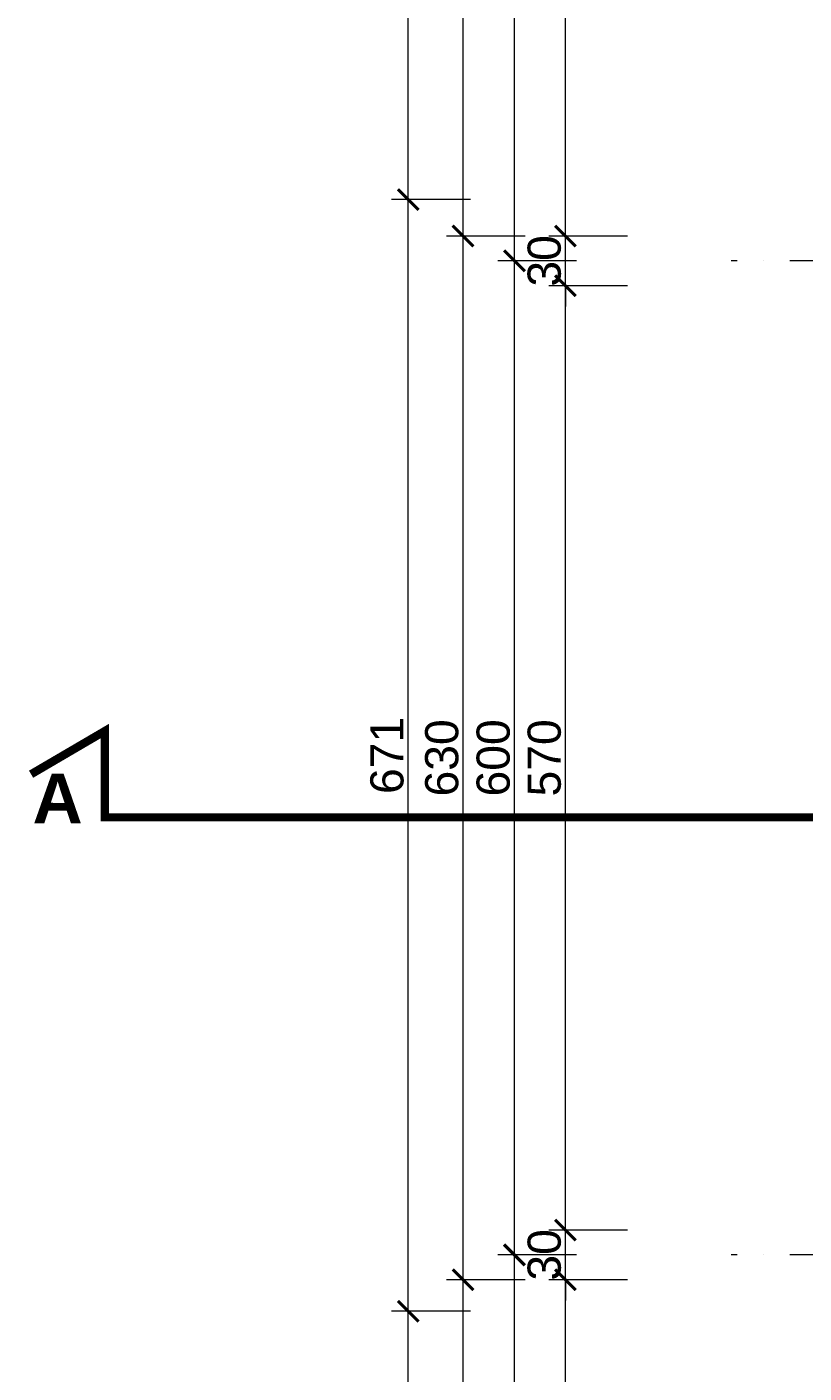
# Model space of a CAD drawing. Extents: x 4615668 to 9294084, y 5325188 to 10688993.
# Tile 547 of 656: x 4646602 to 4647071, y 5335561 to 5336374. Entities that reach past the tile are written whole.
import ezdxf

# ---------------------------------------------------------------- set-up
doc = ezdxf.new("R2010")
doc.units = 0
doc.header["$MEASUREMENT"] = 0
doc.linetypes.add('DASHDOT', pattern=[25.4, 12.7, -6.35, 0, -6.35])
doc.layers.add('OPIS', color=7, linetype='Continuous')
doc.layers.add('Osie', color=175, linetype='DASHDOT', lineweight=9)
doc.layers.add('Wymiar', color=7, linetype='Continuous', lineweight=9)
doc.styles.add('Arial Narrow 20', font='arial.ttf', dxfattribs={"height": 20})
doc.styles.add('ARIAL_CE', font='arial.ttf', dxfattribs={"height": 15})
doc.dimstyles.new('1do100 ok', dxfattribs={"dimscale": 0.5, "dimtxt": 12, "dimasz": 25, "dimexe": 20, "dimexo": 0, "dimgap": 5, "dimtad": 1, "dimdec": 0, "dimzin": 9, "dimtxsty": 'Arial Narrow 20', "dimblk": 'ARCHTICK', "dimcen": 3, "dimdle": 20, "dimclrd": 256, "dimclre": 256, "dimclrt": 256, "dimadec": 0, "dimazin": 2, "dimtfac": 1, "dimtdec": 0, "dimtix": 1, "dimtmove": 2, "dimatfit": 3, "dimldrblk": 'NONE', "dimfxl": 0, "dimtvp": 1, "dimtolj": 1, "dimtzin": 0, "dimlwd": 5, "dimlwe": 5, "dimarcsym": 0})

# ---------------------------------------------------------------- blocks, each defined once
blk = doc.blocks.new('G$C61CBF25F')
at = {"layer": 'Osie', "lineweight": 0, "ltscale": 2.5}
for p, q in [((1525, 1240), (-5, 1240)), ((1525, 640), (-5, 640))]:
    blk.add_line(p, q, dxfattribs=at)
blk = doc.blocks.new('_ArchTick')
at = {"color": 0, "linetype": 'ByBlock', "const_width": 0.15}
blk.add_lwpolyline([(-0.5, -0.5), (0.5, 0.5)], dxfattribs=at)
blk = doc.blocks.new('*D1101')
at = {"layer": 'Defpoints', "color": 0}
for p in [(4646832.402627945, 5335598.472583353), (4647062.188534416, 5335598.472583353), (4647269.188534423, 5335055.47258335)]:
    blk.add_point(p, dxfattribs=at)
at = {"layer": 'Wymiar', "linetype": 'Continuous', "lineweight": 5}
for p, q in [((4646832.402627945, 5335045.47258335), (4646832.402627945, 5335608.472583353)), ((4646869.902627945, 5335598.472583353), (4646822.402627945, 5335598.472583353)), ((4646869.902627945, 5335055.47258335), (4646822.402627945, 5335055.47258335))]:
    blk.add_line(p, q, dxfattribs=at)
at = {"layer": 'Wymiar', "linetype": 'ByBlock', "lineweight": 5, "xscale": 12.5, "yscale": 12.5, "zscale": 12.5}
for p, rotation in [((4646832.402627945, 5335598.472583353), 90), ((4646832.402627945, 5335055.47258335), 270)]:
    blk.add_blockref('_ArchTick', p, dxfattribs=dict(at, rotation=rotation))
at = {"layer": 'Wymiar', "lineweight": 0, "ltscale": 40, "insert": (4646819.684346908, 5335326.972583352), "char_height": 20, "attachment_point": 5, "rotation": 90, "style": 'Arial Narrow 20'}
blk.add_mtext('\\A1;543', dxfattribs=at)
blk = doc.blocks.new('_None')
blk = doc.blocks.new('*D1102')
at = {"layer": 'Defpoints', "color": 0}
for p in [(4646832.402627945, 5336269.472583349), (4647059.188534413, 5336269.472583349), (4647062.188534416, 5335598.472583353)]:
    blk.add_point(p, dxfattribs=at)
at = {"layer": 'Wymiar', "linetype": 'Continuous', "lineweight": 5}
for p, q in [((4646832.402627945, 5335588.472583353), (4646832.402627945, 5336279.472583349)), ((4646869.902627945, 5336269.472583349), (4646822.402627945, 5336269.472583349)), ((4646869.902627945, 5335598.472583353), (4646822.402627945, 5335598.472583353))]:
    blk.add_line(p, q, dxfattribs=at)
at = {"layer": 'Wymiar', "linetype": 'ByBlock', "lineweight": 5, "xscale": 12.5, "yscale": 12.5, "zscale": 12.5}
for p, rotation in [((4646832.402627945, 5336269.472583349), 90), ((4646832.402627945, 5335598.472583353), 270)]:
    blk.add_blockref('_ArchTick', p, dxfattribs=dict(at, rotation=rotation))
at = {"layer": 'Wymiar', "lineweight": 0, "ltscale": 40, "insert": (4646819.691168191, 5335933.972583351), "char_height": 20, "attachment_point": 5, "rotation": 90, "style": 'Arial Narrow 20'}
blk.add_mtext('\\A1;671', dxfattribs=at)
blk = doc.blocks.new('*D1103')
at = {"layer": 'Defpoints', "color": 0}
for p in [(4646832.402627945, 5336809.472583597), (4647269.210914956, 5336809.472583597), (4647059.188534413, 5336269.472583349)]:
    blk.add_point(p, dxfattribs=at)
at = {"layer": 'Wymiar', "linetype": 'Continuous', "lineweight": 5}
for p, q in [((4646832.402627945, 5336259.472583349), (4646832.402627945, 5336819.472583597)), ((4646869.902627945, 5336809.472583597), (4646822.402627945, 5336809.472583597)), ((4646869.902627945, 5336269.472583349), (4646822.402627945, 5336269.472583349))]:
    blk.add_line(p, q, dxfattribs=at)
at = {"layer": 'Wymiar', "linetype": 'ByBlock', "lineweight": 5, "xscale": 12.5, "yscale": 12.5, "zscale": 12.5}
for p, rotation in [((4646832.402627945, 5336809.472583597), 90), ((4646832.402627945, 5336269.472583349), 270)]:
    blk.add_blockref('_ArchTick', p, dxfattribs=dict(at, rotation=rotation))
at = {"layer": 'Wymiar', "lineweight": 0, "ltscale": 40, "insert": (4646819.691168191, 5336539.472583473), "char_height": 20, "attachment_point": 5, "rotation": 90, "style": 'Arial Narrow 20'}
blk.add_mtext('\\A1;540', dxfattribs=at)
blk = doc.blocks.new('*D1106')
at = {"layer": 'Defpoints', "color": 0}
for p in [(4646896.470860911, 5335632.47258335), (4647027.195451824, 5335632.47258335), (4647322.882208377, 5335092.47258335)]:
    blk.add_point(p, dxfattribs=at)
at = {"layer": 'Wymiar', "linetype": 'Continuous', "lineweight": 5}
for p, q in [((4646896.470860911, 5335082.47258335), (4646896.470860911, 5335642.47258335)), ((4646933.970860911, 5335632.47258335), (4646886.470860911, 5335632.47258335)), ((4646933.970860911, 5335092.47258335), (4646886.470860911, 5335092.47258335))]:
    blk.add_line(p, q, dxfattribs=at)
at = {"layer": 'Wymiar', "linetype": 'ByBlock', "lineweight": 5, "xscale": 12.5, "yscale": 12.5, "zscale": 12.5}
for p, rotation in [((4646896.470860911, 5335632.47258335), 90), ((4646896.470860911, 5335092.47258335), 270)]:
    blk.add_blockref('_ArchTick', p, dxfattribs=dict(at, rotation=rotation))
at = {"layer": 'Wymiar', "lineweight": 0, "ltscale": 40, "insert": (4646883.759401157, 5335362.47258335), "char_height": 20, "attachment_point": 5, "rotation": 90, "style": 'Arial Narrow 20'}
blk.add_mtext('\\A1;540', dxfattribs=at)
blk = doc.blocks.new('*D1107')
at = {"layer": 'Defpoints', "color": 0}
for p in [(4646896.470860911, 5336232.47258335), (4647027.195451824, 5336232.47258335), (4647027.195451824, 5335632.47258335)]:
    blk.add_point(p, dxfattribs=at)
at = {"layer": 'Wymiar', "linetype": 'Continuous', "lineweight": 5}
for p, q in [((4646896.470860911, 5335622.47258335), (4646896.470860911, 5336242.47258335)), ((4646933.970860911, 5336232.47258335), (4646886.470860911, 5336232.47258335)), ((4646933.970860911, 5335632.47258335), (4646886.470860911, 5335632.47258335))]:
    blk.add_line(p, q, dxfattribs=at)
at = {"layer": 'Wymiar', "linetype": 'ByBlock', "lineweight": 5, "xscale": 12.5, "yscale": 12.5, "zscale": 12.5}
for p, rotation in [((4646896.470860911, 5336232.47258335), 90), ((4646896.470860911, 5335632.47258335), 270)]:
    blk.add_blockref('_ArchTick', p, dxfattribs=dict(at, rotation=rotation))
at = {"layer": 'Wymiar', "lineweight": 0, "ltscale": 40, "insert": (4646883.759401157, 5335932.47258335), "char_height": 20, "attachment_point": 5, "rotation": 90, "style": 'Arial Narrow 20'}
blk.add_mtext('\\A1;600', dxfattribs=at)
blk = doc.blocks.new('*D1108')
at = {"layer": 'Defpoints', "color": 0}
for p in [(4646896.470860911, 5336772.472583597), (4647237.041711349, 5336772.472583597), (4647027.356551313, 5336232.47258335)]:
    blk.add_point(p, dxfattribs=at)
at = {"layer": 'Wymiar', "linetype": 'Continuous', "lineweight": 5}
for p, q in [((4646896.470860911, 5336222.47258335), (4646896.470860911, 5336782.472583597)), ((4646933.970860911, 5336772.472583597), (4646886.470860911, 5336772.472583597)), ((4646933.970860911, 5336232.47258335), (4646886.470860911, 5336232.47258335))]:
    blk.add_line(p, q, dxfattribs=at)
at = {"layer": 'Wymiar', "linetype": 'ByBlock', "lineweight": 5, "xscale": 12.5, "yscale": 12.5, "zscale": 12.5}
for p, rotation in [((4646896.470860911, 5336772.472583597), 90), ((4646896.470860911, 5336232.47258335), 270)]:
    blk.add_blockref('_ArchTick', p, dxfattribs=dict(at, rotation=rotation))
at = {"layer": 'Wymiar', "lineweight": 0, "ltscale": 40, "insert": (4646883.759401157, 5336502.472583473), "char_height": 20, "attachment_point": 5, "rotation": 90, "style": 'Arial Narrow 20'}
blk.add_mtext('\\A1;540', dxfattribs=at)
blk = doc.blocks.new('*D1112')
at = {"layer": 'Defpoints', "color": 0}
for p in [(4646927.274058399, 5335617.472583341), (4647322.195451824, 5335617.472583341), (4647322.195451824, 5335107.47258335)]:
    blk.add_point(p, dxfattribs=at)
at = {"layer": 'Wymiar', "linetype": 'Continuous', "lineweight": 5}
for p, q in [((4646927.274058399, 5335097.47258335), (4646927.274058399, 5335627.472583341)), ((4646964.774058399, 5335617.472583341), (4646917.274058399, 5335617.472583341)), ((4646964.774058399, 5335107.47258335), (4646917.274058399, 5335107.47258335))]:
    blk.add_line(p, q, dxfattribs=at)
at = {"layer": 'Wymiar', "linetype": 'ByBlock', "lineweight": 5, "xscale": 12.5, "yscale": 12.5, "zscale": 12.5}
for p, rotation in [((4646927.274058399, 5335617.472583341), 90), ((4646927.274058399, 5335107.47258335), 270)]:
    blk.add_blockref('_ArchTick', p, dxfattribs=dict(at, rotation=rotation))
at = {"layer": 'Wymiar', "lineweight": 0, "ltscale": 40, "insert": (4646914.562598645, 5335362.472583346), "char_height": 20, "attachment_point": 5, "rotation": 90, "style": 'Arial Narrow 20'}
blk.add_mtext('\\A1;510', dxfattribs=at)
blk = doc.blocks.new('*D1113')
at = {"layer": 'Defpoints', "color": 0}
for p in [(4646927.274058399, 5335647.47258335), (4647322.195451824, 5335647.47258335), (4647322.195451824, 5335617.472583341)]:
    blk.add_point(p, dxfattribs=at)
at = {"layer": 'Wymiar', "linetype": 'Continuous', "lineweight": 5}
for p, q in [((4646927.274058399, 5335647.47258335), (4646927.274058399, 5335659.97258335)), ((4646927.274058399, 5335607.472583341), (4646927.274058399, 5335657.47258335)), ((4646964.774058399, 5335647.47258335), (4646917.274058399, 5335647.47258335)), ((4646964.774058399, 5335617.472583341), (4646917.274058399, 5335617.472583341)), ((4646927.274058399, 5335617.472583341), (4646927.274058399, 5335604.972583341))]:
    blk.add_line(p, q, dxfattribs=at)
at = {"layer": 'Wymiar', "linetype": 'ByBlock', "lineweight": 5, "xscale": 12.5, "yscale": 12.5, "zscale": 12.5}
for p, rotation in [((4646927.274058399, 5335647.47258335), 270), ((4646927.274058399, 5335617.472583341), 90)]:
    blk.add_blockref('_ArchTick', p, dxfattribs=dict(at, rotation=rotation))
at = {"layer": 'Wymiar', "lineweight": 0, "ltscale": 40, "insert": (4646914.555777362, 5335632.472583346), "char_height": 20, "attachment_point": 5, "rotation": 90, "style": 'Arial Narrow 20'}
blk.add_mtext('\\A1;30', dxfattribs=at)
blk = doc.blocks.new('*D1114')
at = {"layer": 'Defpoints', "color": 0}
for p in [(4646927.274058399, 5336217.47258335), (4647322.195451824, 5336217.47258335), (4647322.195451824, 5335647.472583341)]:
    blk.add_point(p, dxfattribs=at)
at = {"layer": 'Wymiar', "linetype": 'Continuous', "lineweight": 5}
for p, q in [((4646927.274058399, 5335637.472583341), (4646927.274058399, 5336227.47258335)), ((4646964.774058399, 5336217.47258335), (4646917.274058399, 5336217.47258335)), ((4646964.774058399, 5335647.472583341), (4646917.274058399, 5335647.472583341))]:
    blk.add_line(p, q, dxfattribs=at)
at = {"layer": 'Wymiar', "linetype": 'ByBlock', "lineweight": 5, "xscale": 12.5, "yscale": 12.5, "zscale": 12.5}
for p, rotation in [((4646927.274058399, 5336217.47258335), 90), ((4646927.274058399, 5335647.472583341), 270)]:
    blk.add_blockref('_ArchTick', p, dxfattribs=dict(at, rotation=rotation))
at = {"layer": 'Wymiar', "lineweight": 0, "ltscale": 40, "insert": (4646914.562598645, 5335932.472583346), "char_height": 20, "attachment_point": 5, "rotation": 90, "style": 'Arial Narrow 20'}
blk.add_mtext('\\A1;570', dxfattribs=at)
blk = doc.blocks.new('*D1115')
at = {"layer": 'Defpoints', "color": 0}
for p in [(4646927.274058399, 5336247.47258335), (4647322.195451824, 5336247.47258335), (4647322.195451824, 5336217.47258335)]:
    blk.add_point(p, dxfattribs=at)
at = {"layer": 'Wymiar', "linetype": 'Continuous', "lineweight": 5}
for p, q in [((4646927.274058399, 5336247.47258335), (4646927.274058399, 5336259.97258335)), ((4646927.274058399, 5336207.47258335), (4646927.274058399, 5336257.47258335)), ((4646964.774058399, 5336247.47258335), (4646917.274058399, 5336247.47258335)), ((4646964.774058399, 5336217.47258335), (4646917.274058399, 5336217.47258335)), ((4646927.274058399, 5336217.47258335), (4646927.274058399, 5336204.97258335))]:
    blk.add_line(p, q, dxfattribs=at)
at = {"layer": 'Wymiar', "linetype": 'ByBlock', "lineweight": 5, "xscale": 12.5, "yscale": 12.5, "zscale": 12.5}
for p, rotation in [((4646927.274058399, 5336247.47258335), 270), ((4646927.274058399, 5336217.47258335), 90)]:
    blk.add_blockref('_ArchTick', p, dxfattribs=dict(at, rotation=rotation))
at = {"layer": 'Wymiar', "lineweight": 0, "ltscale": 40, "insert": (4646914.555777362, 5336232.47258335), "char_height": 20, "attachment_point": 5, "rotation": 90, "style": 'Arial Narrow 20'}
blk.add_mtext('\\A1;30', dxfattribs=at)
blk = doc.blocks.new('*D1116')
at = {"layer": 'Defpoints', "color": 0}
for p in [(4646927.274058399, 5336757.472583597), (4647322.195451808, 5336757.472583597), (4647322.195451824, 5336247.47258335)]:
    blk.add_point(p, dxfattribs=at)
at = {"layer": 'Wymiar', "linetype": 'Continuous', "lineweight": 5}
for p, q in [((4646927.274058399, 5336237.47258335), (4646927.274058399, 5336767.472583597)), ((4646964.774058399, 5336757.472583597), (4646917.274058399, 5336757.472583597)), ((4646964.774058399, 5336247.47258335), (4646917.274058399, 5336247.47258335))]:
    blk.add_line(p, q, dxfattribs=at)
at = {"layer": 'Wymiar', "linetype": 'ByBlock', "lineweight": 5, "xscale": 12.5, "yscale": 12.5, "zscale": 12.5}
for p, rotation in [((4646927.274058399, 5336757.472583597), 90), ((4646927.274058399, 5336247.47258335), 270)]:
    blk.add_blockref('_ArchTick', p, dxfattribs=dict(at, rotation=rotation))
at = {"layer": 'Wymiar', "lineweight": 0, "ltscale": 40, "insert": (4646914.562598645, 5336502.472583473), "char_height": 20, "attachment_point": 5, "rotation": 90, "style": 'Arial Narrow 20'}
blk.add_mtext('\\A1;510', dxfattribs=at)
blk = doc.blocks.new('*D4407')
at = {"layer": 'Defpoints', "color": 0}
for p in [(4646865.4639435, 5335617.472583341), (4647322.195451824, 5335617.472583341), (4647322.195451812, 5335442.059078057)]:
    blk.add_point(p, dxfattribs=at)
at = {"layer": 'Wymiar', "linetype": 'Continuous', "lineweight": 5}
for p, q in [((4646865.4639435, 5335432.059078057), (4646865.4639435, 5335627.472583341)), ((4646902.9639435, 5335617.472583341), (4646855.4639435, 5335617.472583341)), ((4646902.9639435, 5335442.059078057), (4646855.4639435, 5335442.059078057))]:
    blk.add_line(p, q, dxfattribs=at)
at = {"layer": 'Wymiar', "linetype": 'ByBlock', "lineweight": 5, "xscale": 12.5, "yscale": 12.5, "zscale": 12.5}
for p, rotation in [((4646865.4639435, 5335617.472583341), 90), ((4646865.4639435, 5335442.059078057), 270)]:
    blk.add_blockref('_ArchTick', p, dxfattribs=dict(at, rotation=rotation))
at = {"layer": 'Wymiar', "lineweight": 0, "ltscale": 40, "insert": (4646852.752483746, 5335529.765830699), "char_height": 20, "attachment_point": 5, "rotation": 90, "style": 'Arial Narrow 20'}
blk.add_mtext('\\A1;175', dxfattribs=at)
blk = doc.blocks.new('*D4408')
at = {"layer": 'Defpoints', "color": 0}
for p in [(4646865.4639435, 5336247.47258335), (4647322.195451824, 5336247.47258335), (4647322.195451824, 5335617.472583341)]:
    blk.add_point(p, dxfattribs=at)
at = {"layer": 'Wymiar', "linetype": 'Continuous', "lineweight": 5}
for p, q in [((4646865.4639435, 5335607.472583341), (4646865.4639435, 5336257.47258335)), ((4646902.9639435, 5336247.47258335), (4646855.4639435, 5336247.47258335)), ((4646902.9639435, 5335617.472583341), (4646855.4639435, 5335617.472583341))]:
    blk.add_line(p, q, dxfattribs=at)
at = {"layer": 'Wymiar', "linetype": 'ByBlock', "lineweight": 5, "xscale": 12.5, "yscale": 12.5, "zscale": 12.5}
for p, rotation in [((4646865.4639435, 5336247.47258335), 90), ((4646865.4639435, 5335617.472583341), 270)]:
    blk.add_blockref('_ArchTick', p, dxfattribs=dict(at, rotation=rotation))
at = {"layer": 'Wymiar', "lineweight": 0, "ltscale": 40, "insert": (4646852.745662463, 5335932.472583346), "char_height": 20, "attachment_point": 5, "rotation": 90, "style": 'Arial Narrow 20'}
blk.add_mtext('\\A1;630', dxfattribs=at)
blk = doc.blocks.new('*D4409')
at = {"layer": 'Defpoints', "color": 0}
for p in [(4646865.4639435, 5336603.472583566), (4647322.220635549, 5336603.472583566), (4647322.195451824, 5336247.47258335)]:
    blk.add_point(p, dxfattribs=at)
at = {"layer": 'Wymiar', "linetype": 'Continuous', "lineweight": 5}
for p, q in [((4646865.4639435, 5336237.47258335), (4646865.4639435, 5336613.472583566)), ((4646902.9639435, 5336603.472583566), (4646855.4639435, 5336603.472583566)), ((4646902.9639435, 5336247.47258335), (4646855.4639435, 5336247.47258335))]:
    blk.add_line(p, q, dxfattribs=at)
at = {"layer": 'Wymiar', "linetype": 'ByBlock', "lineweight": 5, "xscale": 12.5, "yscale": 12.5, "zscale": 12.5}
for p, rotation in [((4646865.4639435, 5336603.472583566), 90), ((4646865.4639435, 5336247.47258335), 270)]:
    blk.add_blockref('_ArchTick', p, dxfattribs=dict(at, rotation=rotation))
at = {"layer": 'Wymiar', "lineweight": 0, "ltscale": 40, "insert": (4646852.745662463, 5336425.472583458), "char_height": 20, "attachment_point": 5, "rotation": 90, "style": 'Arial Narrow 20'}
blk.add_mtext('\\A1;356', dxfattribs=at)

msp = doc.modelspace()

# ---------------------------------------------------------------- linework, layer by layer
at = {"layer": 'Wymiar', "linetype": 'DASHDOT', "lineweight": 0, "const_width": 5}
msp.add_lwpolyline([(4646604.914026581, 5335922.612009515), (4646649.319992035, 5335948.62762564), (4646649.319992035, 5335896.596393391), (4647735.449537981, 5335896.596393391), (4647735.449537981, 5336030.739414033), (4648831.102257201, 5336030.739414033), (4648831.102257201, 5336083.66983905), (4648860.187603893, 5336076.486108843)], dxfattribs=at)

# ---------------------------------------------------------------- block references
at = {"lineweight": 0, "ltscale": 40}
msp.add_blockref('G$C61CBF25F', (4647032.195451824, 5334992.47258335), dxfattribs=at)

# ---------------------------------------------------------------- texts
at = {"layer": 'OPIS', "insert": (4646580.953474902, 5335908.050551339), "char_height": 30, "width": 1777.51737514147, "attachment_point": 5, "rotation": 359.8455516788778, "style": 'ARIAL_CE'}
msp.add_mtext('\\pxi-4,l6.666675,t6.666675;{\\fArial CE|b1|i0|c238|p34;A}', dxfattribs=at)

# ---------------------------------------------------------------- dimensions: what is measured, and where the dimension line sits
at = {"layer": 'Wymiar', "color": 31, "linetype": 'Continuous', "lineweight": 0}
for base, p1, p2, picture, middle in [((4646832.402627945, 5336809.472583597), (4647059.188534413, 5336269.472583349), (4647269.210914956, 5336809.472583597), '*D1103', (4646819.691168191, 5336539.472583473)), ((4646896.470860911, 5336772.472583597), (4647027.356551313, 5336232.47258335), (4647237.041711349, 5336772.472583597), '*D1108', (4646883.759401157, 5336502.472583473)), ((4646927.274058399, 5336757.472583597), (4647322.195451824, 5336247.47258335), (4647322.195451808, 5336757.472583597), '*D1116', (4646914.562598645, 5336502.472583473)), ((4646865.4639435, 5336603.472583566), (4647322.195451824, 5336247.47258335), (4647322.220635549, 5336603.472583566), '*D4409', (4646852.745662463, 5336425.472583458)), ((4646832.402627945, 5336269.472583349), (4647062.188534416, 5335598.472583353), (4647059.188534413, 5336269.472583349), '*D1102', (4646819.691168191, 5335933.972583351)), ((4646865.4639435, 5336247.47258335), (4647322.195451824, 5335617.472583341), (4647322.195451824, 5336247.47258335), '*D4408', (4646852.745662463, 5335932.472583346)), ((4646927.274058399, 5336247.47258335), (4647322.195451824, 5336217.47258335), (4647322.195451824, 5336247.47258335), '*D1115', (4646914.555777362, 5336232.47258335)), ((4646896.470860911, 5336232.47258335), (4647027.195451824, 5335632.47258335), (4647027.195451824, 5336232.47258335), '*D1107', (4646883.759401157, 5335932.47258335)), ((4646927.274058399, 5336217.47258335), (4647322.195451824, 5335647.472583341), (4647322.195451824, 5336217.47258335), '*D1114', (4646914.562598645, 5335932.472583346)), ((4646927.274058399, 5335647.47258335), (4647322.195451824, 5335617.472583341), (4647322.195451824, 5335647.47258335), '*D1113', (4646914.555777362, 5335632.472583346)), ((4646896.470860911, 5335632.47258335), (4647322.882208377, 5335092.47258335), (4647027.195451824, 5335632.47258335), '*D1106', (4646883.759401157, 5335362.47258335)), ((4646865.4639435, 5335617.472583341), (4647322.195451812, 5335442.059078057), (4647322.195451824, 5335617.472583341), '*D4407', (4646852.752483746, 5335529.765830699)), ((4646927.274058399, 5335617.472583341), (4647322.195451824, 5335107.47258335), (4647322.195451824, 5335617.472583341), '*D1112', (4646914.562598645, 5335362.472583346)), ((4646832.402627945, 5335598.472583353), (4647269.188534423, 5335055.47258335), (4647062.188534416, 5335598.472583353), '*D1101', (4646819.684346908, 5335326.972583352))]:
    dim = msp.add_linear_dim(base=base, p1=p1, p2=p2, angle=90, dimstyle='1do100 ok', override={"dimtxsty": 'Arial Narrow 20', "dimldrblk": 'None'}, dxfattribs=at)
    dim.commit()
    dim.dimension.update_dxf_attribs({"geometry": picture, "text_midpoint": middle})

doc.saveas('drawing.dxf')
